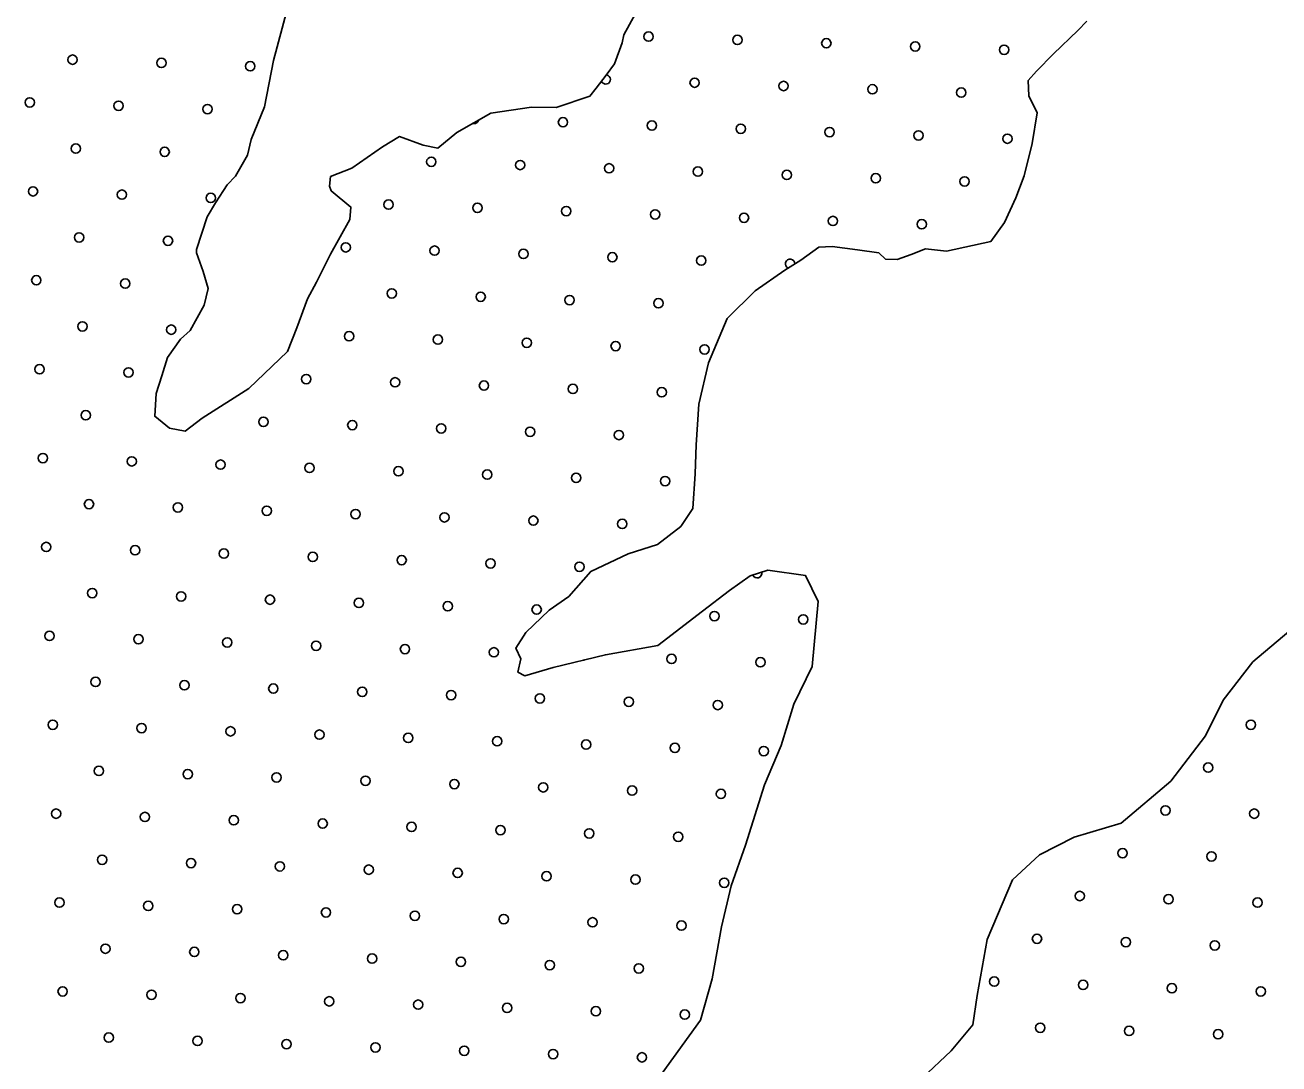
# Model space of a CAD drawing. Extents: x 1788175 to 1969470, y 584502 to 738744.
# Drawn here: x 1818040 to 1820884, y 711066 to 713422 of the extents above; entities that cross this region are included whole.
import ezdxf

# ---------------------------------------------------------------- set-up
doc = ezdxf.new("R2010")
doc.units = 0
for name, color, linetype in [('DESIGN - SCRATCH - User 1', 7, 'Continuous'), ('DESIGN - TRAFFIC CONTROL PERMANENT - Pavement Marking Text', 7, 'Continuous'), ('DESIGN - TRANSPORTATION - Edge of Traveled Way', 7, 'Continuous')]:
    doc.layers.add(name, color=color, linetype=linetype)

msp = doc.modelspace()

# ---------------------------------------------------------------- linework, layer by layer
at = {"layer": 'DESIGN - SCRATCH - User 1'}
for points in [[(1818730.1, 713056.7), (1818733.9, 713046.6), (1818778.9, 713009.5), (1818776.3, 712981.5), (1818732.4, 712902.4), (1818700.8, 712839), (1818679.9, 712801.4), (1818656.4, 712735.8), (1818635.1, 712682.2), (1818547.1, 712598.1), (1818441.5, 712530.5), (1818402.8, 712501.3), (1818367, 712508.2), (1818333.6, 712535), (1818336.9, 712587), (1818349.8, 712626.8), (1818362.8, 712668.6), (1818391.8, 712709.9), (1818414.3, 712729.5), (1818445.7, 712786.8), (1818454.6, 712824.7), (1818443.5, 712863), (1818428.6, 712905.4), (1818428.8, 712913.5), (1818452.5, 712987), (1818471.3, 713018.7), (1818498.3, 713060.1), (1818516.7, 713079.7), (1818543.9, 713127.2), (1818552.8, 713163), (1818582.5, 713236.5), (1818603.1, 713342.2), (1818633.9, 713457.7)], [(1819423.3, 713447.2), (1819398.2, 713399.7), (1819393.7, 713381.8), (1819376.6, 713334.1), (1819358, 713308.5), (1819335.3, 713279), (1819320.8, 713261.3), (1819244.2, 713235), (1819188.3, 713236.3), (1819096, 713222.5), (1819018.9, 713178.2), (1818976.1, 713143.1), (1818942.3, 713149.9), (1818888.8, 713169.2), (1818850.2, 713146), (1818781.1, 713097.6), (1818732.6, 713078.7), (1818730.1, 713056.7)], [(1819870.3, 712919.8), (1819928.1, 712912.5), (1819976, 712905.3), (1819991.6, 712891), (1820017.6, 712890.3), (1820049.8, 712901.6), (1820082.1, 712914.9), (1820130, 712909.8), (1820230.5, 712931.5), (1820261.5, 712974.8), (1820286.9, 713030.3), (1820306.1, 713080), (1820323.8, 713153.7), (1820335.5, 713223.5), (1820316.5, 713262), (1820315.3, 713296.1), (1820333.8, 713317.7), (1820372.7, 713356.9), (1820428, 713409.7), (1820448.5, 713431.3)], [(1819485.1, 711045.4), (1819572, 711165.6), (1819598.2, 711259.2), (1819619.1, 711376.9), (1819641.3, 711470.5), (1819673.5, 711562), (1819716.8, 711699.2), (1819755, 711788.5), (1819783.2, 711882), (1819825.3, 711967.2), (1819838.9, 712115.1), (1819810.3, 712173.9), (1819724.6, 712185.9), (1819684.3, 712172.8), (1819637.5, 712139.9), (1819576.4, 712093.2), (1819474.6, 712015.4), (1819356.1, 711994.2), (1819237.5, 711964.9), (1819173, 711946.3), (1819157.2, 711954.7), (1819164, 711984.6), (1819152.6, 712008.9), (1819175.4, 712044.5), (1819228.6, 712095.3), (1819273.4, 712126.3), (1819322.7, 712183.3), (1819407.7, 712223.4), (1819474.1, 712243.9), (1819527.1, 712284.7), (1819554.1, 712326.1), (1819560, 712404.1), (1819561.6, 712470.2), (1819567.8, 712562.2), (1819590.1, 712655.9), (1819632.5, 712757.1), (1819696, 712819.7), (1819763.1, 712866.2), (1819799.6, 712889.4), (1819840.3, 712918.5), (1819870.3, 712919.8)], [(1821416.4, 712256.8), (1821379, 712252.6), (1821290.8, 712198.7), (1821236.9, 712149.7), (1821183, 712139.9), (1821138.9, 712144.8), (1821089.9, 712149.7), (1821016.4, 712139.9), (1820824.9, 711978)], [(1820824.9, 711978), (1820757.1, 711891.3), (1820717.1, 711810.1), (1820638.7, 711707.7), (1820526.4, 711612.2), (1820419.7, 711580.6), (1820340.7, 711540.4), (1820279.4, 711483.7), (1820222.1, 711348.8), (1820199.1, 711221.1), (1820189.5, 711155.2), (1820140.1, 711096.2), (1820074.6, 711033.6)]]:
    msp.add_lwpolyline(points, dxfattribs=at)
at = {"layer": 'DESIGN - TRAFFIC CONTROL PERMANENT - Pavement Marking Text'}
for centre in [(1819454, 713396), (1819655.6, 713388.5), (1819857.2, 713381.1), (1820058.8, 713373.6), (1818147.2, 713343.7), (1820260.4, 713366.1), (1818348.8, 713336.3), (1818550.4, 713328.8), (1819558.5, 713291.5), (1819760.1, 713284), (1819961.7, 713276.5), (1820163.3, 713269.1), (1818050.1, 713246.7), (1818251.8, 713239.2), (1818453.4, 713231.7), (1819259.8, 713201.9), (1819461.4, 713194.4), (1819663, 713186.9), (1819864.6, 713179.5), (1820066.3, 713172), (1818154.7, 713142.1), (1820267.9, 713164.5), (1818356.3, 713134.7), (1818961.1, 713112.3), (1819162.7, 713104.8), (1819364.3, 713097.3), (1819566, 713089.9), (1819767.6, 713082.4), (1819969.2, 713074.9), (1820170.8, 713067.5), (1818057.6, 713045.1), (1818259.2, 713037.6), (1818460.8, 713030.1), (1818864.1, 713015.2), (1819065.7, 713007.7), (1819267.3, 713000.3), (1819468.9, 712992.8), (1819670.5, 712985.3), (1819872.1, 712977.9), (1820073.7, 712970.4), (1818162.2, 712940.5), (1818363.8, 712933), (1818767, 712918.1), (1818968.6, 712910.6), (1819170.2, 712903.2), (1819371.8, 712895.7), (1819573.4, 712888.2), (1818065.1, 712843.4), (1818266.7, 712836), (1818871.5, 712813.6), (1819073.1, 712806.1), (1819274.7, 712798.6), (1819476.4, 712791.2), (1818169.6, 712738.9), (1818371.2, 712731.4), (1818774.5, 712716.5), (1818976.1, 712709), (1819177.7, 712701.6), (1819379.3, 712694.1), (1819580.9, 712686.6), (1818072.5, 712641.8), (1818274.2, 712634.4), (1818677.4, 712619.4), (1818879, 712612), (1819080.6, 712604.5), (1819282.2, 712597), (1819483.8, 712589.6), (1818177.1, 712537.3), (1818580.3, 712522.4), (1818781.9, 712514.9), (1818983.5, 712507.4), (1819185.1, 712500), (1819386.7, 712492.5), (1818080, 712440.2), (1818281.6, 712432.8), (1818483.2, 712425.3), (1818684.8, 712417.8), (1818886.5, 712410.4), (1819088.1, 712402.9), (1819289.7, 712395.4), (1819491.3, 712388), (1818184.6, 712335.7), (1818386.2, 712328.2), (1818587.8, 712320.8), (1818789.4, 712313.3), (1818991, 712305.8), (1819192.6, 712298.3), (1819394.2, 712290.9), (1818087.5, 712238.6), (1818289.1, 712231.1), (1818490.7, 712223.7), (1818692.3, 712216.2), (1818893.9, 712208.7), (1819095.5, 712201.3), (1819297.1, 712193.8), (1818192, 712134.1), (1818393.6, 712126.6), (1818595.2, 712119.1), (1818796.9, 712111.7), (1818998.5, 712104.2), (1819200.1, 712096.7), (1819603.3, 712081.8), (1819804.9, 712074.3), (1818095, 712037), (1818296.6, 712029.5), (1818498.2, 712022.1), (1818699.8, 712014.6), (1818901.4, 712007.1), (1819103, 711999.7), (1819506.2, 711984.7), (1819707.8, 711977.3), (1818199.5, 711932.5), (1818401.1, 711925), (1818602.7, 711917.5), (1818804.3, 711910.1), (1819005.9, 711902.6), (1819207.5, 711895.1), (1819409.2, 711887.7), (1819610.8, 711880.2), (1818102.4, 711835.4), (1820820.4, 711835.4), (1818304, 711827.9), (1818505.6, 711820.5), (1818707.2, 711813), (1818908.9, 711805.5), (1819110.5, 711798.1), (1819312.1, 711790.6), (1819513.7, 711783.1), (1819715.3, 711775.7), (1818207, 711730.9), (1818408.6, 711723.4), (1820723.4, 711738.3), (1818610.2, 711715.9), (1818811.8, 711708.5), (1819013.4, 711701), (1819215, 711693.5), (1819416.6, 711686.1), (1819618.2, 711678.6), (1820626.3, 711641.2), (1818109.9, 711633.8), (1818311.5, 711626.3), (1818513.1, 711618.8), (1818714.7, 711611.4), (1820827.9, 711633.8), (1818916.3, 711603.9), (1819117.9, 711596.4), (1819319.5, 711589), (1819521.2, 711581.5), (1818214.4, 711529.2), (1818416, 711521.8), (1820529.2, 711544.2), (1820730.8, 711536.7), (1818617.6, 711514.3), (1818819.3, 711506.8), (1819020.9, 711499.4), (1819222.5, 711491.9), (1819424.1, 711484.4), (1819625.7, 711477), (1820432.1, 711447.1), (1820633.7, 711439.6), (1818117.4, 711432.2), (1818319, 711424.7), (1818520.6, 711417.2), (1818722.2, 711409.8), (1820835.4, 711432.2), (1818923.8, 711402.3), (1819125.4, 711394.8), (1819327, 711387.4), (1819528.6, 711379.9), (1820335.1, 711350), (1818221.9, 711327.6), (1820536.7, 711342.6), (1820738.3, 711335.1), (1818423.5, 711320.2), (1818625.1, 711312.7), (1818826.7, 711305.2), (1819028.3, 711297.8), (1819229.9, 711290.3), (1819431.6, 711282.8), (1820238, 711253), (1820439.6, 711245.5), (1820641.2, 711238), (1818124.8, 711230.6), (1818326.4, 711223.1), (1818528, 711215.6), (1818729.6, 711208.2), (1820842.8, 711230.6), (1818931.3, 711200.7), (1819132.9, 711193.2), (1819334.5, 711185.8), (1819536.1, 711178.3), (1818229.4, 711126), (1820342.5, 711148.4), (1820544.1, 711141), (1820745.8, 711133.5), (1818431, 711118.6), (1818632.6, 711111.1), (1818834.2, 711103.6), (1819035.8, 711096.2), (1819237.4, 711088.7), (1819439, 711081.2)]:
    msp.add_circle(centre, 10.6, dxfattribs=at)
for centre, start, end in [((1819356.9, 713298.9), 204.3853, 80.6641), ((1819058.2, 713209.3), 254.7783, 344.9967), ((1819775, 712880.8), 358.5451, 246.2467), ((1819700.4, 712178.9), 202.3664, 13.6055), ((1819304.6, 711992.2), 275.3972, 292.3266)]:
    msp.add_arc(centre, 10.6, start, end, dxfattribs=at)
at = {"layer": 'DESIGN - TRANSPORTATION - Edge of Traveled Way'}
for points in [[(1818633.9, 713457.7), (1818603.1, 713342.2), (1818582.5, 713236.5), (1818552.8, 713163), (1818543.9, 713127.2), (1818516.7, 713079.7), (1818498.3, 713060.1), (1818471.3, 713018.7), (1818452.5, 712987), (1818428.8, 712913.5), (1818428.6, 712905.4), (1818443.5, 712863), (1818454.6, 712824.7), (1818445.7, 712786.8), (1818414.3, 712729.5), (1818391.8, 712709.9), (1818362.8, 712668.6), (1818349.8, 712626.8), (1818336.9, 712587), (1818333.6, 712535), (1818367, 712508.2), (1818402.8, 712501.3), (1818441.5, 712530.5), (1818547.1, 712598.1), (1818635.1, 712682.2), (1818656.4, 712735.8), (1818679.9, 712801.4), (1818700.8, 712839), (1818732.4, 712902.4), (1818776.3, 712981.5), (1818778.9, 713009.5), (1818733.9, 713046.6), (1818730.1, 713056.7)], [(1818730.1, 713056.7), (1818732.6, 713078.7), (1818781.1, 713097.6), (1818850.2, 713146), (1818888.8, 713169.2), (1818942.3, 713149.9), (1818976.1, 713143.1), (1819018.9, 713178.2), (1819096, 713222.5), (1819188.3, 713236.3), (1819244.2, 713235), (1819320.8, 713261.3), (1819335.3, 713279), (1819358, 713308.5), (1819376.6, 713334.1), (1819393.7, 713381.8), (1819398.2, 713399.7), (1819423.3, 713447.2)], [(1820448.5, 713431.3), (1820428, 713409.7), (1820372.7, 713356.9), (1820333.8, 713317.7), (1820315.3, 713296.1), (1820316.5, 713262), (1820335.5, 713223.5), (1820323.8, 713153.7), (1820306.1, 713080), (1820286.9, 713030.3), (1820261.5, 712974.8), (1820230.5, 712931.5), (1820130, 712909.8), (1820082.1, 712914.9), (1820049.8, 712901.6), (1820017.6, 712890.3), (1819991.6, 712891), (1819976, 712905.3), (1819928.1, 712912.5), (1819870.3, 712919.8)], [(1819870.3, 712919.8), (1819840.3, 712918.5), (1819799.6, 712889.4), (1819763.1, 712866.2), (1819696, 712819.7), (1819632.5, 712757.1), (1819590.1, 712655.9), (1819567.8, 712562.2), (1819561.6, 712470.2), (1819560, 712404.1), (1819554.1, 712326.1), (1819527.1, 712284.7), (1819474.1, 712243.9), (1819407.7, 712223.4), (1819322.7, 712183.3), (1819273.4, 712126.3), (1819228.6, 712095.3), (1819175.4, 712044.5), (1819152.6, 712008.9), (1819164, 711984.6), (1819157.2, 711954.7), (1819173, 711946.3), (1819237.5, 711964.9), (1819356.1, 711994.2), (1819474.6, 712015.4), (1819576.4, 712093.2), (1819637.5, 712139.9), (1819684.3, 712172.8), (1819724.6, 712185.9), (1819810.3, 712173.9), (1819838.9, 712115.1), (1819825.3, 711967.2), (1819783.2, 711882), (1819755, 711788.5), (1819716.8, 711699.2), (1819673.5, 711562), (1819641.3, 711470.5), (1819619.1, 711376.9), (1819598.2, 711259.2), (1819572, 711165.6), (1819485.1, 711045.4)], [(1820824.9, 711978), (1821016.4, 712139.9), (1821089.9, 712149.7), (1821138.9, 712144.8), (1821183, 712139.9), (1821236.9, 712149.7), (1821290.8, 712198.7), (1821379, 712252.6), (1821416.4, 712256.8)], [(1820074.6, 711033.6), (1820140.1, 711096.2), (1820189.5, 711155.2), (1820199.1, 711221.1), (1820222.1, 711348.8), (1820279.4, 711483.7), (1820340.7, 711540.4), (1820419.7, 711580.6), (1820526.4, 711612.2), (1820638.7, 711707.7), (1820717.1, 711810.1), (1820757.1, 711891.3), (1820824.9, 711978)]]:
    msp.add_lwpolyline(points, dxfattribs=at)

doc.saveas('drawing.dxf')
